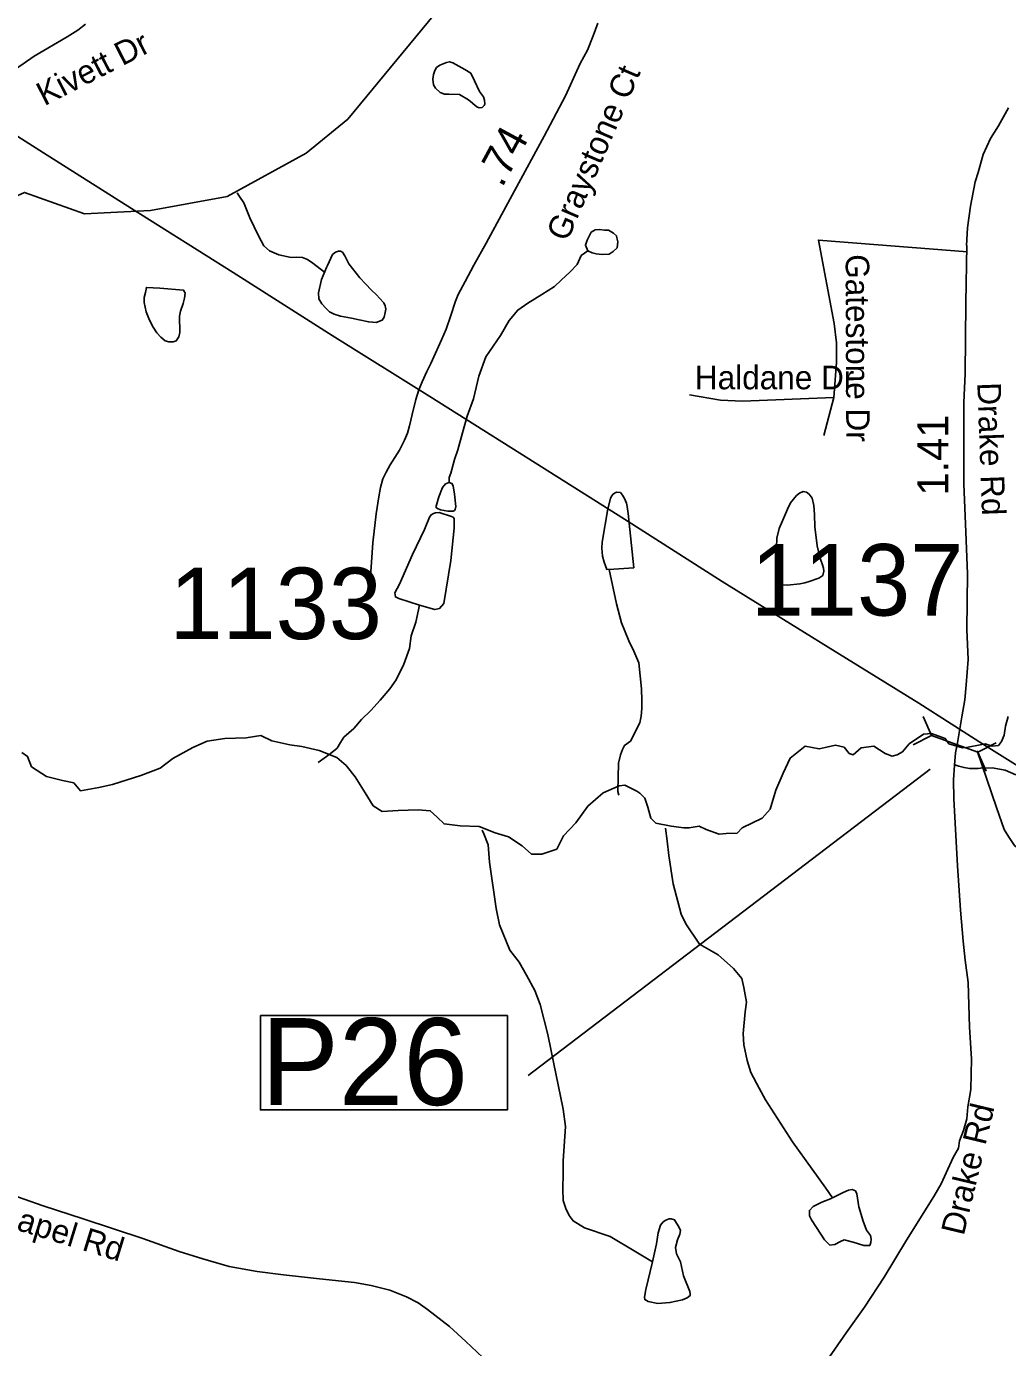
# Model space of a CAD drawing. Extents: x 1662474 to 1856135, y 779280 to 917889.
# Drawn here: x 1745544 to 1749499, y 804253 to 809574 of the extents above; entities that cross this region are included whole.
import ezdxf

# ---------------------------------------------------------------- set-up
doc = ezdxf.new("R2010")
doc.units = 0
for name, color, linetype in [('Cogo Default Point CELL', 7, 'Continuous'), ('Exist Hydrographic Creek Single Shore', 7, 'Continuous'), ('Exist Hydrographic Misc Water Feature', 7, 'Continuous'), ('Exist Hydrographic Pond Under 1500 Sq Ft', 7, 'Continuous'), ('Exist Road Non-System Type 51', 7, 'Continuous'), ('Exist Road Non-System Type 51 Label', 7, 'Continuous'), ('Exist Road Secondary Mileage Tenths English Label', 7, 'Continuous'), ('Exist Road Secondary Structure Pipe CELL', 7, 'Continuous'), ('Exist Road Secondary Type 51 Attributed', 7, 'Continuous'), ('Exist Road Secondary Type 51 Label', 7, 'Continuous'), ('Exist Utilities Electrical Transmission Line', 7, 'Continuous'), ('Prop DGN Element Guardrail', 7, 'Continuous'), ('Prop Horizontal Alignment', 7, 'Continuous')]:
    doc.layers.add(name, color=color, linetype=linetype)

msp = doc.modelspace()

# ---------------------------------------------------------------- linework, layer by layer
at = {"layer": 'Exist Hydrographic Creek Single Shore'}
msp.add_lwpolyline([(1749501.9, 806795.5), (1749490.2, 806755.9), (1749485.8, 806719.2), (1749474, 806694.2), (1749462.3, 806678), (1749437.3, 806675.1), (1749409.4, 806685.4), (1749388.8, 806681), (1749333, 806670.7), (1749316.8, 806669.2), (1749262.5, 806685.4), (1749247.8, 806705.9), (1749192, 806726.5), (1749159.7, 806723.6), (1749103.1, 806684.6), (1749075.2, 806652.3), (1749054.6, 806640.6), (1749034.1, 806634.7), (1749006.1, 806646.4), (1748960.6, 806675.8), (1748909.2, 806668.5), (1748876.9, 806640.6), (1748860.7, 806646.4), (1748840.1, 806671.4), (1748804.9, 806678.8), (1748775.5, 806672.9), (1748740.2, 806664.1), (1748683, 806675.8), (1748622.7, 806627.3), (1748594.8, 806567.1), (1748565.4, 806498.1), (1748541.9, 806421.7), (1748510.3, 806385.7), (1748429.5, 806346), (1748409, 806325.5), (1748364.9, 806324), (1748337, 806321), (1748284.1, 806340.1), (1748256.2, 806353.4), (1748215.1, 806346), (1748194.5, 806346), (1748143.1, 806353.4), (1748081.4, 806365.1), (1748060.8, 806385.7), (1748049.1, 806429.8), (1748037.3, 806466.5), (1748016.7, 806485.6), (1748005, 806494.4), (1747956.5, 806517.9), (1747933, 806515), (1747868.4, 806487), (1747806.7, 806434.2), (1747758.2, 806366.6), (1747709.7, 806313.7), (1747681.8, 806260.8), (1747621.6, 806240.3), (1747579.7, 806241), (1747543, 806273.3), (1747487.2, 806310), (1747434.3, 806326.2), (1747369.6, 806351.2), (1747293.2, 806354.1), (1747227.9, 806362.2), (1747200, 806390.1), (1747172.1, 806415.1), (1747123.6, 806419.5), (1747042.8, 806416.5), (1746978.1, 806412.1), (1746941.4, 806435.6), (1746909.1, 806487), (1746869.4, 806551.7), (1746832.7, 806597.2), (1746796, 806629.5), (1746724, 806657.5), (1746655, 806673.6), (1746606.5, 806681), (1746533, 806697.1), (1746489.7, 806718.4), (1746429.5, 806709.6), (1746344.3, 806706.7), (1746272.3, 806694.9), (1746215, 806669.9), (1746134.2, 806625.9), (1746082.8, 806586.2), (1746004.9, 806556.8), (1745891.8, 806521.6), (1745836, 806508.3), (1745761.8, 806495.9), (1745735.3, 806528.2), (1745689.8, 806537), (1745625.2, 806553.2), (1745564.9, 806592.8), (1745548.8, 806634), (1745525.3, 806650.1)], dxfattribs=at)
at = {"layer": 'Exist Hydrographic Misc Water Feature'}
for points in [[(1744204.8, 808115.7), (1744472.8, 808271.1), (1744716.8, 808476.2), (1744866.7, 808476.4), (1745065.8, 808416.6), (1745199.7, 808449.9), (1745350.8, 808597.9), (1745393.9, 808748), (1745494.8, 808887.1), (1745536.8, 808905.9), (1745777.8, 808819), (1746044.7, 808833.2), (1746353.7, 808889.3), (1746671.8, 809063.3), (1746839.9, 809201.1), (1747310.9, 809772.4), (1747481.9, 810248.2), (1747616.9, 810511.3), (1747864.8, 811261.2), (1747999.9, 811458.7), (1748075.8, 811499.8), (1749083.8, 811518.6), (1749526.9, 811673.7)], [(1746745.6, 808584.6), (1746699.1, 808620.9), (1746677.1, 808635.1), (1746657.2, 808643.3), (1746633.2, 808645.5), (1746611.3, 808643.7), (1746561.3, 808654.1), (1746523.5, 808670.4), (1746501.6, 808690.6), (1746479.9, 808730.7), (1746444.6, 808803.1), (1746421, 808863.3), (1746403.2, 808889.5), (1746393.3, 808903.5)], [(1747807.4, 808671.2), (1747780.9, 808651.6), (1747764.3, 808615.9), (1747735.8, 808586.3), (1747699.3, 808553), (1747672.6, 808527.4), (1747622, 808494.3), (1747565.4, 808459.2), (1747525, 808431.9), (1747490.1, 808390.5), (1747455.1, 808329), (1747395.6, 808244), (1747368.1, 808166.2), (1747346.4, 808074.5), (1747321.2, 808004.8), (1747302.1, 807937), (1747282.8, 807869.2), (1747270.1, 807829.4), (1747259.5, 807789.6), (1747255.2, 807775.6), (1747248.8, 807757.7), (1747248.4, 807737.6)], [(1747892.6, 807387.4), (1747922.2, 807248.5), (1747943.5, 807172.4), (1747973, 807100.1), (1747992.5, 807057.9), (1748012.2, 807011.7), (1748023.3, 806905.7), (1748024.9, 806859.6), (1748024.7, 806827.6), (1748022.5, 806795.6), (1748016.3, 806769.6), (1747979.6, 806695.9), (1747955.4, 806678.1), (1747947.4, 806662.2), (1747939.2, 806640.2), (1747930.8, 806606.3), (1747927.9, 806492.3), (1747931.8, 806478.3)], [(1747128.9, 807244), (1747114.5, 807175), (1747095.4, 807119.2), (1747088.7, 807069.3), (1747065.5, 807005.5), (1747034.3, 806942), (1747009.7, 806906.4), (1746970.8, 806861), (1746932, 806819.7), (1746895.5, 806782.2), (1746864.7, 806746.7), (1746824.1, 806711.4), (1746809.8, 806689.7), (1746797.3, 806667.8), (1746768, 806645), (1746719.8, 806610.1)], [(1749376.6, 806656.6), (1749453.9, 806427.8), (1749485.1, 806339.4), (1749502.9, 806311.3), (1749526.5, 806275.1), (1749574.3, 806234.7), (1749628, 806192.3), (1749669.6, 806160), (1749707.4, 806125.6), (1749741.2, 806083.3), (1749756.8, 806055.2), (1749770.5, 806013.1), (1749789.8, 805922.9), (1749799.4, 805890.8), (1749809.3, 805858.7), (1749853, 805808.3), (1749908.5, 805755.8), (1749983.8, 805689.2), (1750027.7, 805644.8), (1750077.1, 805590.4), (1750122.4, 805502), (1750175.3, 805359.5), (1750241.9, 805184.9), (1750258.5, 805144.4)], [(1747380.7, 806336.7), (1747388.4, 806322.7), (1747406.1, 806278.5), (1747411.4, 806208.5), (1747437.9, 806022.2), (1747451.4, 805956.1), (1747492.6, 805853.7), (1747530.1, 805805.4), (1747559.9, 805753.1), (1747593.3, 805690.8), (1747614.8, 805634.6), (1747645.8, 805514.3), (1747659.3, 805448.2), (1747707.5, 805213.7), (1747716.7, 805143.7), (1747707.7, 805005.7), (1747707.3, 804955.7), (1747706.7, 804891.7), (1747708.3, 804845.6), (1747718.2, 804813.5), (1747731.9, 804785.4), (1747747.7, 804763.3), (1747793.4, 804734.9), (1747897.2, 804700), (1748000.7, 804639.2), (1748068, 804598.8)], [(1748793.4, 804855.6), (1748767, 804895), (1748711.6, 804971.4), (1748632.7, 805082.1), (1748524, 805251.1), (1748498.4, 805297.3), (1748464.8, 805361.5), (1748449.2, 805409.7), (1748435.6, 805471.9), (1748434, 805517.9), (1748440.8, 805605.8), (1748447.1, 805643.8), (1748435.6, 805703.9), (1748428.1, 805740), (1748394.2, 805780.3), (1748332.7, 805834.7), (1748257, 805877.4), (1748201.7, 805959.9), (1748184, 805998.1), (1748151, 806120.4), (1748134, 806234.5), (1748126.4, 806294.6), (1748120.9, 806344.7)]]:
    msp.add_lwpolyline(points, dxfattribs=at)
at = {"layer": 'Exist Hydrographic Pond Under 1500 Sq Ft'}
for points in [[(1747247, 809301.4), (1747229, 809301.4), (1747211.9, 809308.4), (1747192.9, 809325.4), (1747184.9, 809339.5), (1747182.9, 809362.5), (1747184.9, 809380.5), (1747189.9, 809396.5), (1747197.9, 809408.5), (1747210.9, 809418.5), (1747238, 809429.6), (1747250, 809431.6), (1747263, 809427.6), (1747312.1, 809401.5), (1747335.1, 809385.5), (1747350.2, 809355.5), (1747370.2, 809312.4), (1747386.2, 809290.4), (1747391.2, 809277.4), (1747392.2, 809261.4), (1747389.2, 809255.4), (1747381.2, 809248.3), (1747369.2, 809246.3), (1747359.2, 809250.4), (1747326.1, 809278.4), (1747290.1, 809300.4), (1747247, 809301.4)], [(1747807.4, 808671.2), (1747797.7, 808693.4), (1747804.1, 808713.3), (1747820.7, 808745.1), (1747836.9, 808754.8), (1747854.9, 808756.5), (1747874.8, 808754.1), (1747890.8, 808753.8), (1747910.5, 808741.5), (1747922.4, 808731.2), (1747924.4, 808723.2), (1747927.9, 808707.1), (1747925.7, 808683.1), (1747909.3, 808667.3), (1747893.1, 808657.6), (1747865.2, 808656.1), (1747841.2, 808658.6), (1747825.2, 808662.9), (1747807.4, 808671.2)], [(1746754, 808603.5), (1746758.1, 808611.5), (1746778.4, 808655.3), (1746790.5, 808665.3), (1746802.6, 808669.1), (1746810.6, 808669.1), (1746818.6, 808665), (1746828.4, 808650.9), (1746844.2, 808618.7), (1746887.7, 808562.4), (1746911.5, 808538.2), (1746935.2, 808512), (1746955.1, 808493.8), (1746967, 808479.8), (1746984.9, 808461.6), (1746990.8, 808449.6), (1746992.7, 808435.5), (1746990.6, 808421.5), (1746986.3, 808403.6), (1746978.3, 808391.6), (1746954.3, 808381.8), (1746924.2, 808384.1), (1746886.2, 808392.4), (1746854.2, 808398.7), (1746810.4, 808407), (1746784.5, 808415.2), (1746766.5, 808425.4), (1746750.7, 808439.5), (1746734.7, 808457.6), (1746722.8, 808477.8), (1746721.2, 808501.8), (1746733.7, 808555.7), (1746754, 808603.5)], [(1746082.1, 808520.5), (1746178.1, 808511.7), (1746182, 808505.7), (1746183.8, 808499.7), (1746181.8, 808479.7), (1746175.6, 808457.8), (1746165.3, 808427.8), (1746161, 808407.9), (1746162.7, 808341.8), (1746158.4, 808323.9), (1746148.3, 808307.9), (1746136.2, 808304), (1746118.2, 808304.2), (1746104.2, 808308.3), (1746086.4, 808322.4), (1746070.4, 808340.6), (1746054.8, 808362.7), (1746041.1, 808390.9), (1746027.3, 808425), (1746019.6, 808463), (1746019.6, 808473.1), (1746019.6, 808483), (1746023.9, 808503), (1746028, 808522.9), (1746082.1, 808520.5)], [(1747243.5, 807621.5), (1747213.5, 807626.8), (1747201.2, 807632.5), (1747195.9, 807636.7), (1747195.9, 807642), (1747206.9, 807680.1), (1747221.2, 807716.7), (1747234, 807731.9), (1747248.4, 807737.6)], [(1747243.5, 807621.5), (1747264.5, 807622), (1747269.3, 807624.8), (1747273.1, 807629.1), (1747275.4, 807640.1), (1747270.2, 807690.5), (1747265, 807724.3), (1747259.3, 807733.8), (1747248.4, 807737.6)], [(1747912.3, 807388.6), (1747992.4, 807393.9), (1747970.3, 807612.2), (1747966.4, 807640.2), (1747962.7, 807654.3), (1747954.7, 807672.4), (1747946.9, 807686.4), (1747938.9, 807696.5), (1747922.9, 807698.6), (1747914.9, 807694.7), (1747908.8, 807690.7), (1747902.8, 807682.8), (1747898.7, 807672.8), (1747888.3, 807630.8), (1747865.3, 807497), (1747863, 807473), (1747866.7, 807440.9), (1747872.7, 807417), (1747884.4, 807386.9), (1747912.3, 807388.6)], [(1748567.1, 807475.7), (1748569.4, 807513.8), (1748577.8, 807551.7), (1748591.9, 807583.6), (1748612.4, 807629.4), (1748624.7, 807655.3), (1748648.9, 807685.2), (1748661, 807695.1), (1748675, 807700.9), (1748689.1, 807698.8), (1748699, 807690.7), (1748710.8, 807674.6), (1748718.4, 807644.6), (1748720.3, 807608.5), (1748721.9, 807558.5), (1748731.3, 807482.4), (1748742.8, 807438.3), (1748746.7, 807424.3), (1748752.7, 807406.2), (1748756.6, 807392.2), (1748758.4, 807380.2), (1748754.3, 807362.2), (1748738.1, 807352.3), (1748700, 807338.6), (1748681.9, 807332.8), (1748661.8, 807328.9), (1748611.8, 807323.4), (1748578, 807325.7), (1748570, 807347.7), (1748564.4, 807381.8), (1748567.1, 807475.7)], [(1747128.9, 807244), (1747045.3, 807270.6), (1747031.4, 807276.9), (1747028.8, 807293.4), (1747047.8, 807327.6), (1747101, 807447.8), (1747149.2, 807547.8), (1747169.4, 807597.2), (1747176.4, 807607.7), (1747184.6, 807612.4), (1747192.6, 807615.3), (1747207.4, 807616.2), (1747258.1, 807601), (1747264, 807597.7), (1747268.2, 807592.1), (1747268.2, 807552.9), (1747255.5, 807423.8), (1747226.4, 807250.3), (1747209.9, 807230.1), (1747190.9, 807226.3), (1747128.9, 807244)], [(1748793.4, 804855.6), (1748836.7, 804877.3), (1748858.4, 804887.7), (1748872.8, 804890.1), (1748885.7, 804884.5), (1748891.3, 804871.6), (1748900.1, 804819.5), (1748917, 804761.7), (1748930.7, 804726.3), (1748946.7, 804703.9), (1748949.1, 804690.2), (1748948.3, 804675.8), (1748943.5, 804664.5), (1748920.2, 804664.5), (1748876.9, 804678.2), (1748840.7, 804687), (1748825.5, 804679.8), (1748803, 804667.8), (1748782.1, 804666.1), (1748761.2, 804687), (1748729.1, 804736), (1748709, 804768.1), (1748700.2, 804784.1), (1748700.2, 804805.8), (1748715.4, 804821.9), (1748750.8, 804838.7), (1748791.7, 804854.8)], [(1748068, 804598.8), (1748041.2, 804487.1), (1748035.8, 804455.9), (1748036.9, 804446.2), (1748049.8, 804438.6), (1748089.7, 804430), (1748138.3, 804434.3), (1748188.9, 804445.1), (1748207.3, 804453.7), (1748219.1, 804462.3), (1748220.2, 804469.9), (1748218.1, 804478.5), (1748192.2, 804542.1), (1748180.3, 804598.1), (1748165.2, 804630.5), (1748160.9, 804656.4), (1748168.5, 804686.5), (1748178.2, 804710.2), (1748180.3, 804724.3), (1748176, 804737.2), (1748156.6, 804767.4), (1748142.6, 804771.7), (1748135, 804771.7), (1748121, 804766.3), (1748111.3, 804759.8), (1748100.5, 804745.8), (1748090.8, 804715.6), (1748084.3, 804671.4), (1748068, 804598.8)]]:
    msp.add_lwpolyline(points, dxfattribs=at)
at = {"layer": 'Exist Road Non-System Type 51'}
msp.add_line((1748799, 808080.1), (1748758.6, 807926.4), dxfattribs=at)
for points in [[(1749338.1, 808665.9), (1748736.6, 808713.7), (1748800.4, 808377.2), (1748810.1, 808299.5), (1748809.5, 808221.1), (1748799, 808080.1)], [(1748799, 808080.1), (1748431.1, 808064.9), (1748342.1, 808069.1), (1748217.4, 808091.2)], [(1749283.2, 806602.2), (1749295.2, 806597.6), (1749302.6, 806594.9), (1749324.1, 806589.1), (1749346.1, 806585.8), (1749368.4, 806585.1), (1749380.1, 806585.9), (1749389.8, 806586.8), (1749437.1, 806587.5), (1749489.5, 806578.7), (1749531.8, 806559.6)]]:
    msp.add_lwpolyline(points, dxfattribs=at)
at = {"layer": 'Exist Road Secondary Structure Pipe CELL'}
for p, q in [((1749159.2, 806794.5), (1749192.7, 806718.2)), ((1749118.3, 806680.7), (1749192.7, 806718.2)), ((1749192.7, 806718.2), (1749379.3, 806651.1)), ((1749453.7, 806688.6), (1749379.3, 806651.1)), ((1749412.7, 806574.8), (1749379.3, 806651.1))]:
    msp.add_line(p, q, dxfattribs=at)
at = {"layer": 'Exist Road Secondary Type 51 Attributed'}
for points in [[(1745469.7, 809381.2), (1745576.1, 809454.1), (1745708.6, 809532.9), (1745751.7, 809560), (1745782, 809583.7)], [(1747847.5, 809587.2), (1747828.5, 809536.7), (1747805.5, 809479.3), (1747776.1, 809425), (1747717.7, 809295.1), (1747631.3, 809132.4), (1747512.3, 808912), (1747397.4, 808701.6), (1747347.9, 808612.4), (1747313.1, 808546.8), (1747284.5, 808495.2), (1747274.1, 808467.2), (1747253.1, 808405.6), (1747236.4, 808355.7), (1747217.8, 808312.1), (1747193, 808258.4), (1747174.5, 808216.8), (1747158.1, 808184.6), (1747139.5, 808143), (1747126.3, 808110.1), (1747114.4, 808071.3), (1747099.4, 808011.5), (1747088.9, 807965.8), (1747079.8, 807935.8), (1747068.1, 807908.1), (1747047.6, 807868.2), (1747010.6, 807808.8), (1746994.2, 807779), (1746981.2, 807751.7), (1746971.3, 807717.4), (1746965, 807679.5), (1746953.7, 807611.7), (1746940.2, 807493.9), (1746932.6, 807377.8), (1746933.2, 807281.6)], [(1749502.9, 809246.6), (1749463, 809174.2), (1749430.9, 809123.3), (1749400.2, 809058.7), (1749381.1, 808986.5), (1749368.5, 808948.4), (1749350.3, 808850.7), (1749338.1, 808762.9), (1749333.6, 808691.8), (1749334.7, 808691.7), (1749330.4, 808461.2), (1749328.2, 808175.4), (1749323.2, 808060.3), (1749323.3, 807933.6), (1749323.1, 807732.7), (1749330.5, 807537.8), (1749338.2, 807370), (1749335.2, 807145.9), (1749340.1, 807024.6), (1749332.7, 806922.1), (1749326.4, 806862.4), (1749314.6, 806793.3), (1749305.8, 806737.5), (1749297, 806689)], [(1749297, 806689), (1749289.7, 806647.9), (1749285.3, 806599.4), (1749280.8, 806539.2), (1749282.3, 806462.8), (1749296.8, 806192.8), (1749309.2, 806014.4), (1749320.7, 805890.4), (1749328.8, 805812.9), (1749339.6, 805724), (1749345.2, 805544), (1749353.2, 805416), (1749351.2, 805292.6), (1749339.4, 805222.5), (1749334.9, 805174.7), (1749320.9, 805126.9), (1749305, 805085.3), (1749300.8, 805056.3), (1749280.1, 805019), (1749251, 804956.8), (1749231.3, 804912.7), (1749201.2, 804861.4), (1749092, 804685), (1749002, 804536.2), (1748922, 804415.4), (1748848.7, 804312.5), (1748768.9, 804197.6)], [(1745380.8, 804904.1), (1745612.2, 804823.9), (1745772.9, 804771.9), (1746013, 804692.2), (1746160.4, 804640.6), (1746255.4, 804610.4), (1746361.7, 804579.7), (1746474.1, 804559.9), (1746580.4, 804545.8), (1746725.2, 804529.7), (1746867.3, 804515.1), (1746934.5, 804502.6), (1747009, 804483.9), (1747076.2, 804457.8), (1747122.8, 804432.8), (1747161.3, 804406.8), (1747249.1, 804337.5), (1747315.2, 804277.1), (1747451.9, 804149)]]:
    msp.add_lwpolyline(points, dxfattribs=at)
at = {"layer": 'Exist Utilities Electrical Transmission Line'}
msp.add_lwpolyline([(1749752.8, 806463.4), (1749401.8, 806681.6), (1749140.9, 806848.1), (1748803.8, 807056.5), (1748348.1, 807338.2), (1747954.7, 807590.1), (1747533.4, 807855.6), (1747170.1, 808083.9), (1746776.7, 808329.9), (1746377.4, 808583.6), (1745967.8, 808841.4), (1745612.6, 809065.5), (1745223.4, 809311.8), (1744866.3, 809505.8), (1744527.3, 809682.1), (1744067.8, 809929.7), (1743590.5, 810183), (1743193.4, 810396.9), (1742802.2, 810607), (1742398.9, 810822.7)], dxfattribs=at)
at = {"layer": 'Prop Horizontal Alignment'}
msp.add_line((1749187.5, 806583.1), (1747566.9, 805348.9), dxfattribs=at)
msp.add_lwpolyline([(1746487.8, 805590.1), (1747483.2, 805590.1), (1747483.2, 805210.3), (1746487.8, 805210.3)], close=True, dxfattribs=at)

# ---------------------------------------------------------------- texts
at = {"layer": 'Cogo Default Point CELL'}
for s, p in [('1137', (1748464.1, 807201.5)), ('1133', (1746120.7, 807106.5))]:
    msp.add_text(s, height=288, dxfattribs=at).set_placement(p)
at = {"layer": 'Exist Road Non-System Type 51 Label'}
msp.add_text('Gatestone Dr', height=95, rotation=270.1689, dxfattribs=at).set_placement((1748846.5, 808656.8))
msp.add_text('Haldane Dr', height=95, dxfattribs=at).set_placement((1748238.8, 808112.9))
at = {"layer": 'Exist Road Secondary Mileage Tenths English Label'}
msp.add_text('.74', height=125, rotation=61.6342, dxfattribs=at).set_placement((1747461.7, 808921.9))
at = {"layer": 'Exist Road Secondary Type 51 Label'}
for s, rotation, p in [('Kivett Dr', 27.1997, (1745616.8, 809252.4)), ('Graystone Ct', 66.6152, (1747724.2, 808703.5)), ('Drake Rd', 272.0811, (1749376.8, 808139.2)), ('Drake Rd', 76.5345, (1749322.3, 804700.7)), ('Burnetts Chapel Rd', 342.868, (1744860, 804925.4))]:
    msp.add_text(s, height=95, rotation=rotation, dxfattribs=at).set_placement(p)
at = {"layer": 'Prop DGN Element Guardrail'}
msp.add_text('1.41', height=125, rotation=89.9532, dxfattribs=at).set_placement((1749260.6, 807685))
at = {"layer": 'Prop Horizontal Alignment'}
msp.add_text('P26', height=350, dxfattribs=at).set_placement((1746491.1, 805230))

doc.saveas('drawing.dxf')
